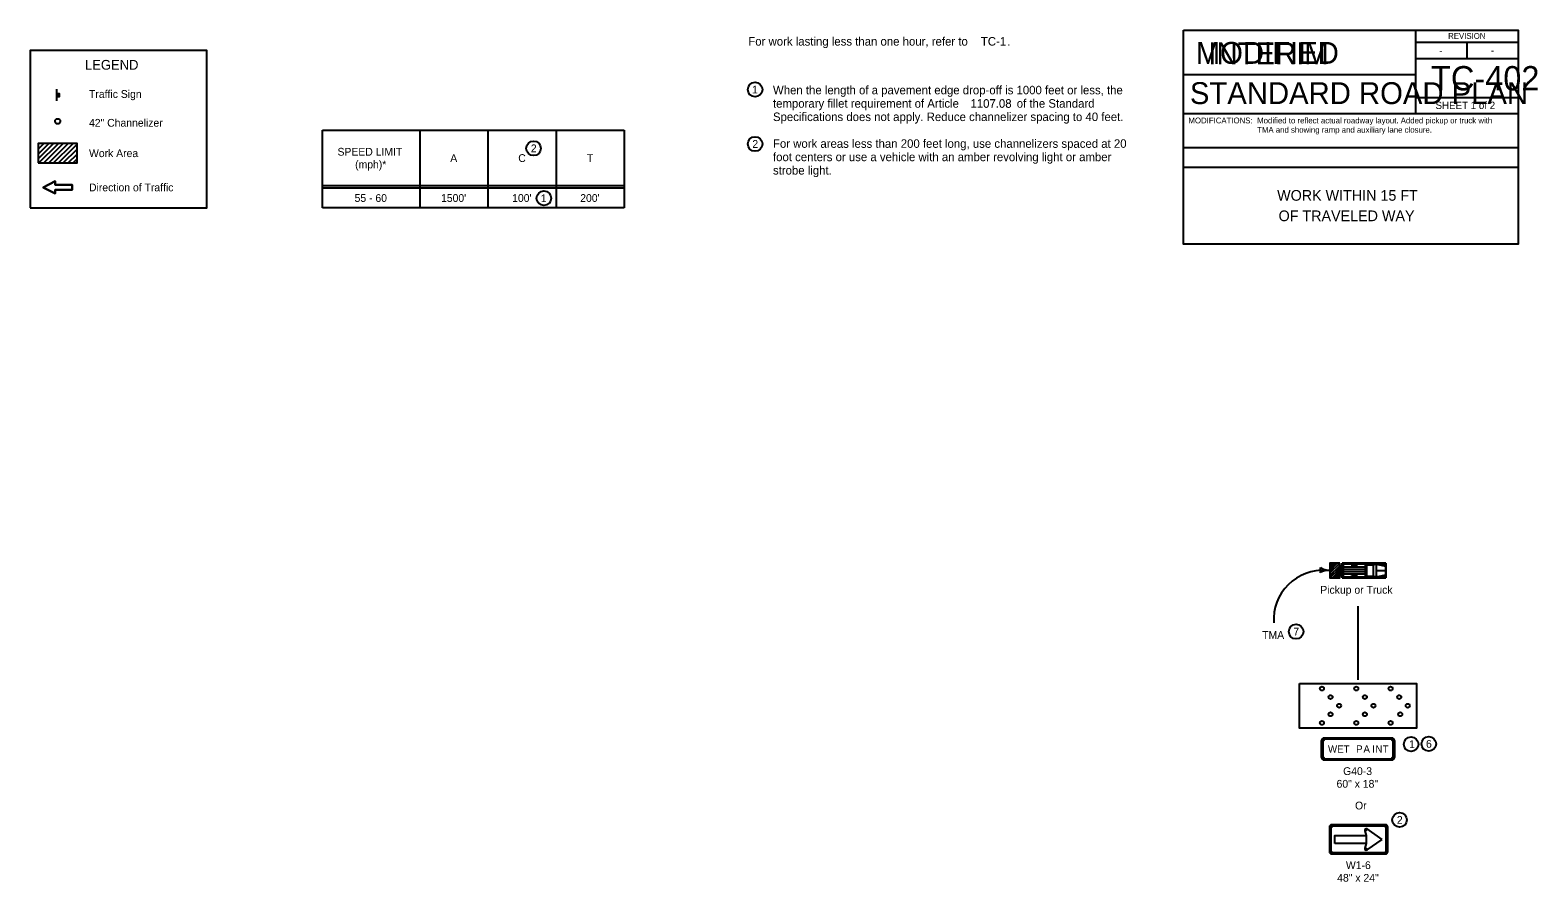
# Model space of a CAD drawing. Extents: x -1403959 to 81668, y -1400582 to 11018.
# Drawn here: x 17408 to 20508, y 4223 to 5974 of the extents above; entities that cross this region are included whole.
import ezdxf

# ---------------------------------------------------------------- set-up
doc = ezdxf.new("R2010")
doc.units = 0
for name, color, linetype in [('North Arrow', 7, 'Continuous'), ('tdBridge', 7, 'Continuous'), ('tdCiAdjCityStreetTxt', 7, 'Continuous'), ('tdCiStrucDataSec', 7, 'Continuous'), ('tdCoCorpPopTxt', 7, 'Continuous'), ('tdCoHydroTxtLg', 7, 'Continuous'), ('tdCoLegendTitle', 7, 'Continuous'), ('tdCoRROwnerTxt', 7, 'Continuous'), ('tdCoTwpRngTxt', 7, 'Continuous'), ('tdRailBNSF', 7, 'Continuous'), ('tdRailIA_Int_RR', 7, 'Continuous'), ('tdRailNorfolk_South', 7, 'Continuous')]:
    doc.layers.add(name, color=color, linetype=linetype)

msp = doc.modelspace()

# ---------------------------------------------------------------- linework, layer by layer
at = {"layer": 'North Arrow'}
for centre in [(18898.4, 5851.9), (18442.8, 5731.1), (18898.4, 5740.1), (18464.1, 5628.6), (20010.9, 4737.7), (20247.4, 4506.3), (20283.7, 4507), (20223.7, 4350.6)]:
    msp.add_circle(centre, 15, dxfattribs=at)
at = {"layer": 'tdBridge'}
for p, q in [((20195.5, 4878.2), (20105.5, 4878.2)), ((20105.5, 4878.2), (20105.5, 4848.2)), ((20195.5, 4848.2), (20195.5, 4878.2)), ((20105.5, 4848.2), (20195.5, 4848.2))]:
    msp.add_line(p, q, dxfattribs=at)
msp.add_lwpolyline([(17407.5, 5609), (17771, 5609), (17771, 5932.5), (17407.5, 5932.5)], close=True, dxfattribs=at)
at = {"layer": 'tdCiAdjCityStreetTxt'}
for p, q in [((17424, 5709.4), (17455.7, 5741.2)), ((17424, 5719.4), (17445.7, 5741.2)), ((17424, 5729.4), (17435.7, 5741.2)), ((17425.7, 5701.2), (17465.7, 5741.2)), ((17435.7, 5701.2), (17475.7, 5741.2)), ((17445.7, 5701.2), (17485.7, 5741.2)), ((17455.7, 5701.2), (17495.7, 5741.2)), ((17465.7, 5701.2), (17504, 5739.4)), ((17475.7, 5701.2), (17504, 5729.4)), ((17485.7, 5701.2), (17504, 5719.4)), ((17495.7, 5701.2), (17504, 5709.4)), ((20080.5, 4858.2), (20100.5, 4878.2)), ((20080.5, 4863.2), (20095.5, 4878.2)), ((20080.5, 4868.2), (20090.5, 4878.2)), ((20080.5, 4873.2), (20085.5, 4878.2)), ((20080.5, 4853.2), (20100.5, 4873.2)), ((20080.5, 4848.2), (20100.5, 4868.2)), ((20105.5, 4878.2), (20195.5, 4878.2)), ((20105.5, 4848.2), (20105.5, 4878.2)), ((20107.5, 4871.2), (20153.5, 4871.2)), ((20125.5, 4876.2), (20125.5, 4873.2)), ((20125.5, 4873.2), (20135.5, 4873.2)), ((20135.5, 4873.2), (20135.5, 4876.2)), ((20155.5, 4878.2), (20155.5, 4848.2)), ((20175.5, 4876.2), (20155.5, 4876.2)), ((20155.5, 4875.2), (20169.5, 4875.2)), ((20169.5, 4875.2), (20175.5, 4876.2)), ((20169.5, 4875.2), (20169.5, 4851.2)), ((20175.5, 4876.2), (20175.5, 4850.2)), ((20175.5, 4876.2), (20195.5, 4872.2)), ((20175.5, 4876.2), (20195.5, 4874.2)), ((20195.5, 4878.2), (20195.5, 4848.2)), ((20085.5, 4848.2), (20100.5, 4863.2)), ((20090.5, 4848.2), (20100.5, 4858.2)), ((20095.5, 4848.2), (20100.5, 4853.2)), ((20195.5, 4848.2), (20105.5, 4848.2)), ((20107.5, 4866.2), (20153.5, 4866.2)), ((20107.5, 4861.2), (20153.5, 4861.2)), ((20107.5, 4856.2), (20153.5, 4856.2)), ((20125.5, 4850.2), (20125.5, 4853.2)), ((20125.5, 4853.2), (20135.5, 4853.2)), ((20135.5, 4853.2), (20135.5, 4850.2)), ((20169.5, 4851.2), (20155.5, 4851.2)), ((20174.5, 4850.2), (20155.5, 4850.2)), ((20169.5, 4851.2), (20175.5, 4850.2)), ((20175.5, 4850.2), (20195.5, 4854.2)), ((20175.5, 4850.2), (20195.5, 4852.2)), ((20176.5, 4863.2), (20193.5, 4863.2)), ((20138.2, 4638.5), (20138.2, 4790)), ((20063.2, 4513.9), (20068.2, 4513.9)), ((20063.2, 4513.9), (20065.7, 4513.9)), ((20068.2, 4513.9), (20068.2, 4518.9)), ((20068.2, 4516.4), (20068.2, 4518.9)), ((20208.2, 4518.9), (20208.2, 4513.9)), ((20208.2, 4518.9), (20208.2, 4516.4)), ((20208.2, 4513.9), (20213.2, 4513.9)), ((20210.7, 4513.9), (20213.2, 4513.9)), ((20068.2, 4478.9), (20063.2, 4478.9)), ((20065.7, 4478.9), (20063.2, 4478.9)), ((20068.2, 4473.9), (20068.2, 4478.9)), ((20068.2, 4473.9), (20068.2, 4476.4)), ((20213.2, 4478.9), (20208.2, 4478.9)), ((20208.2, 4478.9), (20208.2, 4473.9)), ((20208.2, 4476.4), (20208.2, 4473.9)), ((20213.2, 4478.9), (20210.7, 4478.9))]:
    msp.add_line(p, q, dxfattribs=at)
for points in [[(17424, 5701.2), (17504, 5701.2), (17504, 5741.2), (17424, 5741.2)], [(20100.5, 4878.2), (20080.5, 4878.2), (20080.5, 4848.2), (20100.5, 4848.2)], [(20100.5, 4853.2), (20105.5, 4853.2), (20105.5, 4873.2), (20100.5, 4873.2)], [(20107.5, 4876.2), (20107.5, 4850.2), (20153.5, 4850.2), (20153.5, 4876.2)], [(20068.2, 4473.9), (20208.2, 4473.9), (20208.2, 4478.9), (20213.2, 4478.9), (20213.2, 4513.9), (20208.2, 4513.9), (20208.2, 4518.9), (20068.2, 4518.9), (20068.2, 4513.9), (20063.2, 4513.9), (20063.2, 4478.9), (20068.2, 4478.9), (20068.2, 4473.9)], [(20065.7, 4513.9), (20065.7, 4478.9), (20063.2, 4478.9), (20063.2, 4513.9), (20065.7, 4513.9)], [(20208.2, 4516.4), (20068.2, 4516.4), (20068.2, 4518.9), (20208.2, 4518.9), (20208.2, 4516.4)], [(20210.7, 4478.9), (20210.7, 4513.9), (20213.2, 4513.9), (20213.2, 4478.9), (20210.7, 4478.9)], [(20068.2, 4476.4), (20208.2, 4476.4), (20208.2, 4473.9), (20068.2, 4473.9), (20068.2, 4476.4)]]:
    msp.add_lwpolyline(points, close=True, dxfattribs=at)
for centre, radius, start, end in [((20066.6, 4761.9), 101.9, 86.2172, 183.481), ((20068.2, 4513.9), 5, 90.0002, 179.9998), ((20068.2, 4513.9), 5, 90.0002, 179.9998), ((20068.2, 4513.9), 2.5, 90.0002, 179.9998), ((20208.2, 4513.9), 5, 0, 90.0002), ((20208.2, 4513.9), 5, 0, 90.0002), ((20208.2, 4513.9), 2.5, 0, 90.0002), ((20068.2, 4478.9), 5, 179.9998, 270.0001), ((20068.2, 4478.9), 5, 179.9998, 270.0001), ((20068.2, 4478.9), 2.5, 179.9998, 270.0001), ((20208.2, 4478.9), 5, 270.0001, 0.0003), ((20208.2, 4478.9), 5, 270.0001, 0.0003), ((20208.2, 4478.9), 2.5, 270.0001, 0.0003)]:
    msp.add_arc(centre, radius, start, end, dxfattribs=at)
at = {"layer": 'tdCiStrucDataSec'}
for p, q in [((20079.5, 4335.9), (20084.1, 4335.9)), ((20080.7, 4335.9), (20082.6, 4335.9)), ((20084.1, 4335.9), (20084.1, 4340.6)), ((20084.1, 4337.5), (20084.1, 4339.3)), ((20152.1, 4328.3), (20155.2, 4329.3)), ((20155.2, 4329.3), (20157, 4332.1)), ((20194.8, 4340.6), (20194.8, 4335.9)), ((20194.8, 4339.3), (20194.8, 4337.5)), ((20194.8, 4335.9), (20199.5, 4335.9)), ((20196.3, 4335.9), (20198.2, 4335.9)), ((20084.1, 4285.3), (20079.5, 4285.3)), ((20082.6, 4285.3), (20080.7, 4285.3)), ((20084.1, 4280.6), (20084.1, 4285.3)), ((20084.1, 4281.8), (20084.1, 4283.7)), ((20155.2, 4291.8), (20152.1, 4292.9)), ((20157, 4289.1), (20155.2, 4291.8)), ((20199.5, 4285.3), (20194.8, 4285.3)), ((20194.8, 4285.3), (20194.8, 4280.6)), ((20194.8, 4283.7), (20194.8, 4281.8)), ((20198.2, 4285.3), (20196.3, 4285.3))]:
    msp.add_line(p, q, dxfattribs=at)
for points in [[(20018.2, 4631.3), (20258.2, 4631.3), (20258.2, 4539.5), (20018.2, 4539.5)], [(20084.1, 4280.6), (20194.8, 4280.6), (20194.8, 4285.3), (20199.5, 4285.3), (20199.5, 4335.9), (20194.8, 4335.9), (20194.8, 4340.6), (20084.1, 4340.6), (20084.1, 4335.9), (20079.5, 4335.9), (20079.5, 4285.3), (20084.1, 4285.3), (20084.1, 4280.6)], [(20082.6, 4335.9), (20082.6, 4285.3), (20080.7, 4285.3), (20080.7, 4335.9), (20082.6, 4335.9)], [(20194.8, 4337.5), (20084.1, 4337.5), (20084.1, 4339.3), (20194.8, 4339.3), (20194.8, 4337.5)], [(20090.7, 4302.5), (20090.7, 4318.7), (20155.3, 4318.7), (20155.3, 4302.5), (20090.7, 4302.5)], [(20188.2, 4310.6), (20157, 4332.1), (20155.2, 4329.3), (20152.1, 4328.3), (20155.3, 4318.7), (20155.3, 4302.5), (20152.1, 4292.9), (20155.2, 4291.8), (20157, 4289.1), (20188.2, 4310.6)], [(20196.3, 4285.3), (20196.3, 4335.9), (20198.2, 4335.9), (20198.2, 4285.3), (20196.3, 4285.3)], [(20084.1, 4283.7), (20194.8, 4283.7), (20194.8, 4281.8), (20084.1, 4281.8), (20084.1, 4283.7)]]:
    msp.add_lwpolyline(points, close=True, dxfattribs=at)
for centre in [(20064.1, 4620.7), (20134.7, 4620.7), (20205.2, 4620.7), (20081.7, 4603.1), (20099.4, 4585.4), (20152.3, 4603.1), (20170, 4585.4), (20222.9, 4603.1), (20240.5, 4585.4), (20081.7, 4567.8), (20152.3, 4567.8), (20225, 4567.8), (20064.1, 4550.1), (20134.7, 4550.1), (20205.2, 4550.1)]:
    msp.add_circle(centre, 4.12, dxfattribs=at)
for centre, radius, start, end in [((20084.1, 4335.9), 4.69, 90.0002, 179.9998), ((20084.1, 4335.9), 3.44, 90.0002, 179.9998), ((20084.1, 4335.9), 1.56, 90.0002, 179.9998), ((20155.2, 4329.3), 3.28, 57.7244, 198.429), ((20194.8, 4335.9), 4.69, 0, 90.0002), ((20194.8, 4335.9), 3.44, 0, 90.0002), ((20194.8, 4335.9), 1.56, 0, 90.0002), ((20084.1, 4285.3), 4.69, 179.9998, 270.0001), ((20084.1, 4285.3), 3.44, 179.9998, 270.0001), ((20084.1, 4285.3), 1.56, 179.9998, 270.0001), ((20155.2, 4291.8), 3.28, 161.5707, 302.2759), ((20194.8, 4285.3), 4.69, 270.0001, 0.0003), ((20194.8, 4285.3), 3.44, 270.0001, 0.0003), ((20194.8, 4285.3), 1.56, 270.0001, 0.0003)]:
    msp.add_arc(centre, radius, start, end, dxfattribs=at)
at = {"layer": 'tdCoCorpPopTxt'}
msp.add_lwpolyline([(17459, 5655.8), (17459, 5663.3), (17434, 5650.8), (17459, 5638.3), (17459, 5645.8), (17494, 5645.8), (17494, 5655.8), (17459, 5655.8)], dxfattribs=at)
at = {"layer": 'tdCoHydroTxtLg'}
for p, q in [((20256.6, 5974), (20256.6, 5882.7)), ((20256.6, 5949.1), (20467.5, 5949.1)), ((20362.1, 5949.1), (20362.1, 5915.9)), ((20256.6, 5915.9), (20467.5, 5915.9)), ((19779.5, 5882.7), (20256.6, 5882.7)), ((20256.6, 5882.7), (20256.6, 5802.7)), ((20467.5, 5834.9), (20256.6, 5834.9)), ((19779.5, 5802.7), (20467.5, 5802.7)), ((19779.5, 5732.7), (20467.5, 5732.7)), ((19779.5, 5692.7), (20467.5, 5692.7)), ((19779.5, 5692.7), (20467.5, 5692.7))]:
    msp.add_line(p, q, dxfattribs=at)
msp.add_lwpolyline([(19779.5, 5974), (20467.5, 5974), (20467.5, 5534), (19779.5, 5534)], close=True, dxfattribs=at)
at = {"layer": 'tdCoLegendTitle'}
for p, q in [((18009, 5609), (18009, 5768.2)), ((18009, 5768.2), (18629, 5768.2)), ((18209, 5768.2), (18209, 5609)), ((18349, 5768.2), (18349, 5609)), ((18489, 5768.2), (18489, 5609)), ((18629, 5768.2), (18629, 5609)), ((18629, 5654), (18009, 5654)), ((18629, 5649), (18009, 5649)), ((18629, 5649), (18009, 5649)), ((18629, 5609), (18009, 5609)), ((18629, 5609), (18009, 5609))]:
    msp.add_line(p, q, dxfattribs=at)
at = {"layer": 'tdRailBNSF'}
msp.add_circle((17464, 5786.7), 5.37, dxfattribs=at)
at = {"layer": 'tdRailIA_Int_RR'}
for p, q in [((17462.6, 5828.5), (17462.6, 5852.5)), ((17463, 5842.9), (17463, 5838)), ((17463.2, 5838), (17463.2, 5842.9)), ((17463.4, 5842.9), (17463.4, 5838)), ((17463.7, 5838), (17463.7, 5842.9)), ((17463.9, 5842.9), (17463.9, 5838)), ((17464, 5838), (17464, 5842.9)), ((17464.3, 5842.9), (17464.3, 5838)), ((17464.6, 5838), (17464.6, 5842.9)), ((17464.8, 5842.9), (17464.7, 5838)), ((17465, 5838), (17465, 5842.9)), ((17465.4, 5842.9), (17465.4, 5838)), ((17465.7, 5838), (17465.7, 5842.9)), ((17465.9, 5842.9), (17465.9, 5838)), ((17466.3, 5838), (17466.3, 5842.9)), ((17466.5, 5842.9), (17466.5, 5838)), ((17466.8, 5838), (17466.8, 5842.9)), ((17467, 5842.9), (17467, 5838)), ((17467.2, 5838), (17467.2, 5842.9))]:
    msp.add_line(p, q, dxfattribs=at)
msp.add_lwpolyline([(17462.7, 5842.9), (17462.7, 5837.9), (17467.6, 5837.9), (17467.6, 5842.9)], close=True, dxfattribs=at)
for centre, radius, start, end in [((20045, 4865.5), 16.4, 338.4838, 13.9505), ((20083.3, 4905.6), 42.5, 238.1447, 266.2172), ((20077.7, 4820.8), 42.5, 86.2172, 114.2897)]:
    msp.add_arc(centre, radius, start, end, dxfattribs=at)
at = {"layer": 'tdRailNorfolk_South'}
msp.add_lwpolyline([(17494, 5655.8), (17494, 5645.8), (17459, 5645.8), (17459, 5638.3), (17434, 5650.8), (17459, 5663.3), (17459, 5655.8)], close=True, dxfattribs=at)

# ---------------------------------------------------------------- texts
at = {"layer": 'North Arrow'}
for s, height, p in [('For work lasting less than one hour, refer to ', 17.5, (18884.4, 5942.3)), ('TC-1', 17.5, (19362.6, 5942.3)), ('TC-1', 17.5, (19362.6, 5942.3)), ('.', 17.5, (19416.9, 5942.3)), ('1', 16, (18892, 5843.9)), ('When the length of a pavement edge drop-off is 1000 feet or less, the ', 17.5, (18935.1, 5842.2)), ('temporary fillet requirement of Article ', 17.5, (18935.1, 5814.7)), ('1107.08 ', 17.5, (19341.2, 5814.7)), ('1107.08', 17.5, (19341.2, 5814.4)), ('of the Standard ', 17.5, (19436.4, 5814.7)), ('Specifications does not apply. Reduce channelizer spacing to 40 feet.', 17.5, (18935.1, 5787.2)), ('2', 16, (18437.1, 5723.1)), ('2', 16, (18892.7, 5732.1)), ('For work areas less than 200 feet long, use channelizers spaced at 20 ', 17.5, (18935.1, 5732.2)), ('foot centers or use a vehicle with an amber revolving light or amber ', 17.5, (18935.1, 5704.7)), ('strobe light.', 17.5, (18935.1, 5677.2)), ('1', 16, (18457.7, 5620.6)), ('7', 16, (20005.2, 4729.7)), ('1', 16, (20243.3, 4498.3)), ('6', 16, (20278, 4499)), ('2', 16, (20218.1, 4342.6))]:
    msp.add_text(s, height=height, dxfattribs=at).set_placement(p)
at = {"layer": 'tdCiAdjCityStreetTxt'}
for s, height, p in [('Pickup or Truck', 16, (20060.6, 4815.6)), ('TMA ', 16, (19941.1, 4722.8)), ('W', 15, (20076.4, 4488.9)), ('E', 15, (20095.2, 4488.9)), ('T', 15, (20108.3, 4488.9)), ('P', 15, (20134.3, 4488.9)), ('A', 15, (20149.4, 4488.9)), ('I', 15, (20167.5, 4488.9)), ('N', 15, (20173.9, 4488.9)), ('T', 15, (20188.9, 4488.9)), ('Or', 16, (20132.1, 4372.2))]:
    msp.add_text(s, height=height, dxfattribs=at).set_placement(p)
at = {"layer": 'tdCiStrucDataSec'}
for s, height, p in [('LEGEND', 20, (17520.3, 5892.8)), ('Traffic Sign', 16, (17528.6, 5834.8)), ('42" Channelizer ', 16, (17528.6, 5775.6)), ('Work Area', 16, (17528.6, 5713.1)), ('Direction of Traffic', 16, (17528.6, 5642.8)), ('G40-3', 16, (20107.6, 4442.9)), ('60" x 18"', 16, (20094.1, 4416.9)), ('W1-6', 16, (20113.3, 4249.6)), ('48" x 24"', 16, (20095.4, 4223.6))]:
    msp.add_text(s, height=height, dxfattribs=at).set_placement(p)
at = {"layer": 'tdCoHydroTxtLg'}
for s, height, p in [('REVISION', 12, (20323.6, 5956.2)), ('-', 15, (20305.1, 5924.7)), ('-', 15, (20411.6, 5925.1)), ('TC-402', 50, (20288.4, 5850.2)), ('STANDARD ROAD PLAN', 45.001, (19792.5, 5822.1)), ('SHEET 1 of 2', 15, (20297.6, 5812)), ('TMA and showing ramp and auxiliary lane closure.', 12, (19930.8, 5763.2)), ('Modified to reflect actual roadway layout. Added pickup or truck with ', 12, (19930.8, 5782.4)), ('WORK WITHIN 15 FT', 22, (19971.9, 5623.4)), ('OF TRAVELED WAY', 22, (19974.9, 5581.4))]:
    msp.add_text(s, height=height, dxfattribs=at).set_placement(p)
at = {"layer": 'tdCoLegendTitle'}
for s, p in [('SPEED LIMIT', (18039.6, 5716.1)), ('(mph)*', (18075.8, 5690.1)), ('A', (18271.5, 5703.1)), ('C', (18411.3, 5703.1)), ('T', (18552.4, 5703.1)), ('55 - 60', (18074.7, 5621)), ("1500'", (18252.5, 5621)), ("100'", (18398.7, 5621)), ("200'", (18538.7, 5621))]:
    msp.add_text(s, height=16, dxfattribs=at).set_placement(p)
at = {"layer": 'tdCoRROwnerTxt'}
for s, height, p in [('MODIFIED', 45, (19804.6, 5904.8)), ('MODIFICATIONS:', 12, (19789.5, 5782.4))]:
    msp.add_text(s, height=height, dxfattribs=at).set_placement(p)
at = {"layer": 'tdCoTwpRngTxt'}
msp.add_text('INTERIM', height=45, dxfattribs=at).set_placement((19830.5, 5903.7))

doc.saveas('drawing.dxf')
